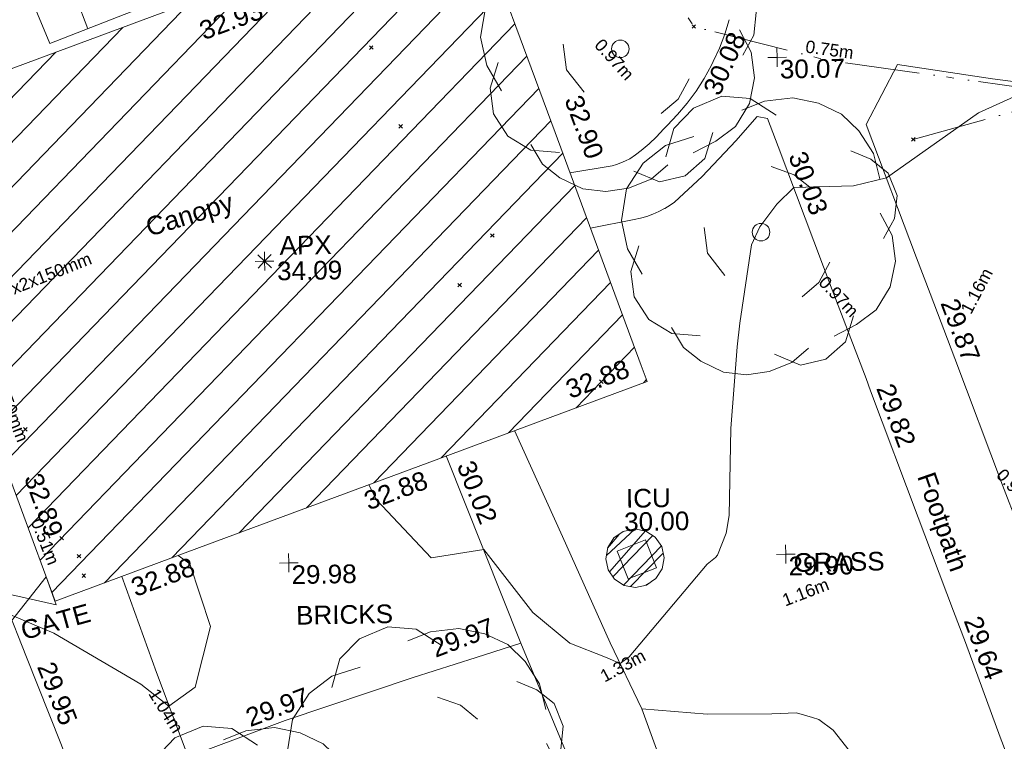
# Model space of a CAD drawing. Header units: millimetres. Extents: x -287732 to 520720, y -103372 to 287754.
# Tile 334 of 380: x 340401 to 360209, y 127044 to 141564. Entities that reach past the tile are written whole.
import ezdxf

# ---------------------------------------------------------------- set-up
doc = ezdxf.new("R2010")
doc.units = ezdxf.units.MM
for name, pattern in [('IMPORT-HIDDEN2 _3_', [4762.5, 3175, -1587.5]), ('IMPORT-UG_ELEC_LV_QLB2 _2_', [2700, 1500, -300.0000000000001, 0, -250, 150, -300.0000000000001, 0, -200]), ('IMPORT-UG_ELEC_STREET LIGHTING_QLB2 _2_', [2700, 1500, -300.0000000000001, 0, -250, 150, -300.0000000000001, 0, -200])]:
    doc.linetypes.add(name, pattern=pattern)
for name, color, linetype, lineweight, true_color in [('00_TOPO_APEX_BUILDING', 7, 'Continuous', 9, 0x666666), ('00_TOPO_TREE', 7, 'Continuous', 9, 0x666666), ('00_UAV_APEX_BUILDING', 7, 'Continuous', 9, 0x666666), ('00_UAV_BUILDING_CANOPY', 7, 'Continuous', 9, 0xff7fff), ('00_UAV_BUILDING_HATCH', 7, 'Continuous', 9, 0x999999), ('00_UAV_CONCRETE', 9, 'Continuous', 9, 0x808080), ('00_UAV_FENCE', 7, 'Continuous', 9, 0x264c2f), ('00_UAV_FOOTPATH', 7, 'Continuous', 9, 0xa50000), ('00_UAV_GATE', 7, 'Continuous', 9, 0xa50000), ('00_UAV_HEDGE', 7, 'Continuous', 9, 0x52a552), ('00_UAV_LEVEL_SPOT', 7, 'Continuous', 9, 0x666666), ('00_UAV_ROAD_MARKING_YELLOW_CONTINUOUS', 40, 'Continuous', 9, 0xffbf00), ('00_UAV_SERV_IC', 5, 'Continuous', 9, 0x0000ff), ('00_UAV_SLOPE_TOP', 40, 'Continuous', 9, 0xffbf00), ('01_DTM_CONTOUR_MJR', 7, 'Continuous', 9, 0x7f3f00), ('12333-PUM-2D-U-0001-C01 - Rev2_REVIT IMPORT_dwg', 7, 'Continuous', 9, 0x767676), ('PUM-CHAMBER EXTENTS', 6, 'IMPORT-HIDDEN2 _3_', 9, 0xff00ff), ('PUM-ELECTRIC-LV-QLB2', 1, 'IMPORT-UG_ELEC_LV_QLB2 _2_', 9, 0xff0000), ('PUM-ELECTRIC-SL-QLB2', 7, 'IMPORT-UG_ELEC_STREET LIGHTING_QLB2 _2_', 9, 0xff7f7f)]:
    doc.layers.add(name, color=color, linetype=linetype, lineweight=lineweight, true_color=true_color)
for name, color, linetype, lineweight in [('00_UAV_DRIVE_WAY', 7, 'Continuous', 9), ('00_UAV_SURVEY_TEXT', 7, 'Continuous', 9), ('GEN-TEXT', 7, 'Continuous', 9)]:
    doc.layers.add(name, color=color, linetype=linetype, lineweight=lineweight)
doc.styles.add('Arial_1', font='arial.ttf', dxfattribs={"height": 250})
doc.styles.add('Swis721 Lt BT_2', font='swissl.ttf', dxfattribs={"height": 375})

# ---------------------------------------------------------------- blocks, each defined once
blk = doc.blocks.new('12333-PUM-2D-U-0001-C01 - Rev2_REVIT IMPORT_dwg_CONIFEROUS_TREE-2077251-Site Location Plan Proposed')
at = {"layer": '00_TOPO_TREE', "color": 254, "true_color": 0xcccccc, "flags": 128}
for points in [[(-1889.403682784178, 1545.875740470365), (-1717.639711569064, 2118.422311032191), (-1316.857112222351, 2519.204910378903), (-744.3105416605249, 2748.223538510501), (-171.763971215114, 2690.968881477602), (343.5279423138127, 2347.440939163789)], [(-343.5279423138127, 2461.950253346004), (114.5093140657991, 2633.714224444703), (687.0558846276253, 2690.968881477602), (1202.347798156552, 2576.459567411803), (1660.385054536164, 2347.440939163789), (2003.912996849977, 2003.912996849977), (2290.18628213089, 1545.875740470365), (2404.695596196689, 1030.583826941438)], [(-2404.695596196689, -801.5651986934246), (-2690.968881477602, -286.2732852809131), (-2805.478195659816, 286.2732852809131), (-2690.968881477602, 916.0745128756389), (-2347.440939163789, 1431.36642628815), (-1889.403682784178, 1774.894368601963), (-1316.857112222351, 1946.658339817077)], [(1832.149025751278, 1603.130397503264), (2232.93162509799, 1431.36642628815), (2576.459567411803, 1145.093141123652), (2748.223538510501, 687.0558846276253), (2690.968881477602, 229.0186282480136), (2461.950253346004, -171.763971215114)], [(229.0186282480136, 1316.857112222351), (687.0558846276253, 1145.093141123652), (1030.583826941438, 858.8198558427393)], [(2404.695596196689, 343.5279423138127), (2633.714224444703, -114.5093140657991), (2690.968881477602, -629.8012275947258), (2576.459567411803, -1145.093141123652), (2290.18628213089, -1603.130397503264), (1889.403682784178, -1889.403682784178), (1431.36642628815, -2118.422311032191)], [(-744.3105416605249, -858.8198558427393), (-1087.838483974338, -400.7825993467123), (-1145.093141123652, 114.5093140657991)], [(-1259.602455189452, -2061.167653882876), (-1832.149025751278, -2003.912996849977), (-2290.18628213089, -1717.639711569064), (-2576.459567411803, -1259.602455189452), (-2633.714224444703, -744.3105416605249), (-2461.950253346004, -229.0186282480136)], [(1374.111769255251, -629.8012275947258), (1145.093141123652, -1030.583826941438), (801.5651986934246, -1316.857112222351)], [(1832.149025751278, -1717.639711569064), (1660.385054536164, -2232.93162509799), (1259.602455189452, -2576.459567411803), (744.3105416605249, -2690.968881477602), (229.0186282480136, -2461.950253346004)], [(916.0745128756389, -2347.440939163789), (572.5465705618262, -2633.714224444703), (114.5093140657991, -2805.478195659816), (-343.5279423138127, -2862.732852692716), (-801.5651986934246, -2805.478195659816), (-1259.602455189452, -2576.459567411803), (-1603.130397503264, -2290.18628213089), (-1832.149025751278, -1889.403682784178)]]:
    blk.add_lwpolyline(points, dxfattribs=at)
at = {"layer": '00_TOPO_TREE', "color": 254, "true_color": 0xcccccc}
blk.add_circle((0, 0), 176.6246020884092, dxfattribs=at)
blk = doc.blocks.new('12333-PUM-2D-U-0001-C01 - Rev2_REVIT IMPORT_dwg_MSL_Apex_SYM-2077252-Site Location Plan Proposed')
at = {"layer": '00_TOPO_APEX_BUILDING', "color": 254, "true_color": 0xcccccc, "flags": 128}
for points in [[(0, -500.8627267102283), (0, 0), (-500.8627267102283, 0)], [(354.163430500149, 354.1634305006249), (0, 0), (-354.1634305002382, 354.1634305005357)], [(354.1634305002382, -354.1634305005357), (0, 0), (-354.163430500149, -354.1634305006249)], [(500.8627267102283, 0), (0, 0), (0, 500.8627267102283)]]:
    blk.add_lwpolyline(points, dxfattribs=at)
blk = doc.blocks.new('12333-PUM-2D-U-0001-C01 - Rev2_REVIT IMPORT_dwg__U96-2077626-Site Location Plan Proposed')
at = {"layer": '00_UAV_GATE', "color": 9, "true_color": 0xe1aaaa, "flags": 128}
blk.add_lwpolyline([(-95.66411158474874, 284.3384915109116), (95.66411158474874, -284.3384915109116), (-1001.296706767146, -20.35658223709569), (-809.9684835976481, -589.033565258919)], close=True, dxfattribs=at)
blk = doc.blocks.new('12333-PUM-2D-U-0001-C01 - Rev2_REVIT IMPORT_dwg_UAV-2077255-Site Location Plan Proposed')
at = {"layer": '00_UAV_LEVEL_SPOT', "color": 254, "true_color": 0xcccccc, "flags": 128}
for points in [[(0, -500.0000000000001), (0, 0), (-500.0000000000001, 0)], [(500.0000000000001, 0), (0, 0), (0, 500.0000000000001)]]:
    blk.add_lwpolyline(points, dxfattribs=at)
blk = doc.blocks.new('12333-PUM-2D-U-0001-C01 - Rev2_REVIT IMPORT_dwg_MGS62954_T2_Galway_ITM_3d_Rev1-2077680-Site Location Plan Proposed')
at = {"layer": '00_UAV_BUILDING_HATCH', "true_color": 0xcccccc}
h = blk.add_hatch(dxfattribs=at)
h.set_pattern_fill('FP_1', color=254, style=0, pattern_type=2)
h.set_pattern_definition([(45, (0, 0), (-441.9417382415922, 441.9417382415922), [])])
h.paths.add_polyline_path([(534245288.854, 725679312.3760002), (534257272.8540001, 725683528.376), (534253854.8540002, 725693284.3760002), (534241871.8540002, 725689091.376), (534245065.5732125, 725679951.3759478)])
at = {"layer": '00_UAV_BUILDING_CANOPY', "color": 254, "true_color": 0xcccccc, "flags": 128}
blk.add_lwpolyline([(534253854.8540001, 725693284.376), (534255508.0485316, 725688565.6615913), (534257161.2430631, 725683846.9471823), (534257272.854, 725683528.376), (534252874.649999, 725681981.0772626), (534248158.0152162, 725680321.7538111), (534245288.854, 725679312.3760002), (534244642.83336, 725681161.2012383), (534242993.5305089, 725685881.2868636), (534241871.8540001, 725689091.3759999), (534243381.6377764, 725689619.6680282), (534248101.0584857, 725691271.0517414), (534252820.4791952, 725692922.4354546)], close=True, dxfattribs=at)
at = {"layer": '00_UAV_CONCRETE', "color": 254, "true_color": 0xcccccc, "flags": 128}
blk.add_lwpolyline([(534246639.015326, 725679787.3659993), (534247302.8540243, 725677844.3761246), (534247908.8540242, 725676132.3761247), (534248972.8778707, 725676512.6942205), (534249872.8540242, 725676834.3761246), (534252461.8540242, 725677651.3761246), (534253735.6278631, 725678031.8266876), (534254642.7365961, 725678302.7617762), (534253206.9703481, 725682097.9883602), (534253208.7089508, 725682093.3926316)], dxfattribs=at)
at = {"layer": '00_UAV_DRIVE_WAY', "color": 254, "true_color": 0xcccccc, "flags": 128}
blk.add_lwpolyline([(534262417.0919543, 725689816.0101571), (534264328.8540242, 725689492.3761246), (534265930.8027402, 725689255.6161238)], dxfattribs=at)
at = {"layer": '00_UAV_FENCE', "color": 254, "true_color": 0xcccccc, "flags": 128}
blk.add_lwpolyline([(534238061.3697283, 725680646.5446146), (534240014.3697283, 725681361.5446144), (534242753.3697283, 725682315.5446144), (534242768.6858305, 725682323.4071833), (534243090.3697283, 725682488.5446146), (534244287.3697283, 725679277.5446146), (534244694.8311555, 725678195.9545166), (534245352.3697283, 725676450.5446146), (534246156.3697283, 725674232.5446146), (534246269.3697283, 725673901.5446146)], dxfattribs=at)
at = {"layer": '00_UAV_FOOTPATH', "color": 254, "true_color": 0xcccccc, "flags": 128}
for points in [[(534259050.8540243, 725690775.3761245), (534258956.4940328, 725690488.9340061), (534258844.3343898, 725690208.9820287), (534258714.8177382, 725689936.6250348), (534258676.8540242, 725689864.3761246), (534258526.0298731, 725689603.2153109), (534258359.1049158, 725689352.0401653), (534258176.7379288, 725689111.841961), (534257979.6486315, 725688883.5686511), (534257768.614845, 725688668.1211257), (534257688.8540242, 725688593.3761247), (534257546.6761159, 725688444.5282241), (534257395.4325262, 725688304.9014658), (534257235.7201444, 725688175.0468924), (534257120.8540242, 725688091.3761246), (534257001.8540243, 725688012.3761246), (534256913.8216923, 725687969.1443948), (534256823.2485291, 725687931.5255688), (534256730.0888758, 725687899.5437328), (534256646.8540242, 725687876.3761245), (534255794.5124962, 725687748.007279)], [(534262417.0919543, 725689816.0101571), (534261771.9286339, 725688616.7426034), (534262735.9286339, 725685921.7426034), (534262997.3416254, 725685195.7532632), (534263471.9286339, 725683877.7426035), (534264383.9286339, 725681313.7426034), (534264683.2323693, 725680492.6811775)], [(534256187.0497499, 725686627.5878968), (534257069.8540242, 725686786.3761246), (534257196.9381997, 725686812.8278962), (534257322.110683, 725686847.2071525), (534257444.8774756, 725686889.3782144), (534257564.7540732, 725686939.1746521), (534257681.2673775, 725686996.3999417), (534257686.8540244, 725686999.3761247), (534257799.3463103, 725687064.1493398), (534257886.8540242, 725687121.3761246), (534258449.8540243, 725687630.3761246), (534259144.8811081, 725688332.6908613), (534259577.8540242, 725688818.3761246), (534259788.4969012, 725688771.9017515), (534259990.0872061, 725688208.3271959), (534261029.7826211, 725685301.709827), (534261676.439711, 725683505.8306259), (534261765.2262229, 725683259.2550414), (534262678.4445146, 725680691.8299322), (534263355.0751448, 725678799.6974932), (534263583.3624685, 725678161.3139623), (534264247.3624686, 725676247.3139625), (534265007.3624686, 725674167.3139625)]]:
    blk.add_lwpolyline(points, dxfattribs=at)
at = {"layer": '00_UAV_HEDGE', "color": 254, "true_color": 0xcccccc, "flags": 128}
for points in [[(534254590.0033647, 725682584.542699), (534255512.9286339, 725680439.7426034), (534256438.9286339, 725678282.7426035), (534257053.9286339, 725676942.7426034), (534257586.9286339, 725675381.7426034), (534257985.2151389, 725673667.0209647)], [(534254642.7365961, 725678302.7617762), (534256424.5224828, 725673779.2695469), (534254225.5224829, 725673089.2695467), (534254427.9235154, 725672292.6183704)]]:
    blk.add_lwpolyline(points, dxfattribs=at)
at = {"layer": '00_UAV_ROAD_MARKING_YELLOW_CONTINUOUS', "color": 254, "true_color": 0xcccccc}
blk.add_line((534246148.7174996, 725690819.6251504), (534245362.1027546, 725692974.1922408), dxfattribs=at)
at = {"layer": '00_UAV_ROAD_MARKING_YELLOW_CONTINUOUS', "color": 254, "true_color": 0xcccccc, "flags": 128}
blk.add_lwpolyline([(534245379.7796367, 725690535.3943529), (534244815.7796369, 725691955.3943529), (534246228.7796367, 725694590.3943529), (534246459.9041226, 725695013.19694), (534247851.7796367, 725697559.3943529), (534248858.3420384, 725699400.2776769), (534249049.7796367, 725699750.3943528), (534250919.7796367, 725698639.394353), (534253020.851934, 725697428.5394177), (534253029.7796368, 725697423.394353), (534252462.7796369, 725695349.394353), (534251820.7796367, 725692819.3943528), (534251603.9033908, 725692744.6812745), (534247968.7796367, 725691492.3943529), (534246885.2188594, 725691091.8660933)], close=True, dxfattribs=at)
at = {"layer": '00_UAV_SERV_IC', "color": 254, "true_color": 0xcccccc, "flags": 128}
blk.add_lwpolyline([(534256611.8540243, 725680125.3761247), (534257182.8540242, 725680340.3761246), (534257395.8766614, 725679774.6276327), (534256824.8766615, 725679559.6276329)], close=True, dxfattribs=at)
at = {"layer": '00_UAV_SLOPE_TOP', "color": 254, "true_color": 0xcccccc, "flags": 128}
blk.add_lwpolyline([(534257053.9286339, 725676942.7426035), (534258362.5225002, 725676814.2695), (534259661.5225003, 725676793.2695003), (534260158.5225002, 725676804.2695), (534260483.5225, 725676708.2695001), (534260607.5225002, 725676665.2695), (534260890.5225001, 725676444.2695001), (534261520.2132528, 725675616.6133254), (534261752.5225002, 725675311.2695), (534262413.4529174, 725673349.4440675)], dxfattribs=at)
at = {"layer": '01_DTM_CONTOUR_MJR', "color": 254, "true_color": 0xcccccc, "flags": 128}
for points in [[(534264825.9353089, 725689153.561474), (534264030.3238961, 725688817.1423328), (534262160.0000001, 725687540), (534261495.5073892, 725687388.492611), (534260290.0000001, 725687380), (534259941.655914, 725687044.8055985), (534259596.3972574, 725686594.6877483), (534259417.0147824, 725686234.9149988), (534259157.5054796, 725684666.232624), (534259094.8704411, 725684189.0869129), (534258941.791196, 725682548.7139536), (534258879.0636284, 725680801.8385342), (534258810.2301725, 725680444.1557992), (534258626.326054, 725680009.1905695), (534258585.3817424, 725679961.4343702), (534258418.5141664, 725679827.6591527), (534256815.7401385, 725677992.3239567), (534256630.0000001, 725677860), (534256340.529889, 725677993.4313469), (534255628.9232444, 725678289.0119638), (534254891.0555077, 725678917.5388349), (534253930.0000002, 725680200.0000002), (534252865.4875055, 725680055.8925328), (534251788.2287916, 725681240.8001332), (534251640.70581, 725681546.9727316)], [(534247781.632143, 725680189.3413414), (534248013.3445107, 725680018.2868184), (534248402.2551595, 725678748.5681506), (534248074.3793308, 725677535.6719362), (534247540.0000001, 725677160.0000001), (534246979.2369176, 725677611.3534951), (534245248.9337203, 725678673.4581575), (534244370, 725679060.0000002), (534244310.0000002, 725679220.0000001), (534244246.6680212, 725679259.964784), (534244101.0000001, 725679653.0909091), (534243070.0000001, 725682480), (534242770.0425006, 725682992.1004014)]]:
    blk.add_lwpolyline(points, dxfattribs=at)
for name, p in [('12333-PUM-2D-U-0001-C01 - Rev2_REVIT IMPORT_dwg_CONIFEROUS_TREE-2077251-Site Location Plan Proposed', (534256849.8540243, 725690226.3761246)), ('12333-PUM-2D-U-0001-C01 - Rev2_REVIT IMPORT_dwg_CONIFEROUS_TREE-2077251-Site Location Plan Proposed', (534259616.9453527, 725686489.5163021)), ('12333-PUM-2D-U-0001-C01 - Rev2_REVIT IMPORT_dwg__U96-2077626-Site Location Plan Proposed', (534245214.4629011, 725679525.2734411)), ('12333-PUM-2D-U-0001-C01 - Rev2_REVIT IMPORT_dwg_CONIFEROUS_TREE-2077251-Site Location Plan Proposed', (534252714.8540243, 725675932.3761246)), ('12333-PUM-2D-U-0001-C01 - Rev2_REVIT IMPORT_dwg_CONIFEROUS_TREE-2077251-Site Location Plan Proposed', (534248966.3695, 725674001.5445001))]:
    blk.add_blockref(name, p)
at = {"xscale": 0.375, "yscale": 0.375, "zscale": 0.375}
for name, p in [('12333-PUM-2D-U-0001-C01 - Rev2_REVIT IMPORT_dwg_UAV-2077255-Site Location Plan Proposed', (534260000.0000001, 725690000.0000001)), ('12333-PUM-2D-U-0001-C01 - Rev2_REVIT IMPORT_dwg_MSL_Apex_SYM-2077252-Site Location Plan Proposed', (534249621.5225001, 725686077.2695001)), ('12333-PUM-2D-U-0001-C01 - Rev2_REVIT IMPORT_dwg_UAV-2077255-Site Location Plan Proposed', (534250000.0000001, 725680000)), ('12333-PUM-2D-U-0001-C01 - Rev2_REVIT IMPORT_dwg_UAV-2077255-Site Location Plan Proposed', (534260000.0000001, 725680000))]:
    blk.add_blockref(name, p, dxfattribs=at)
at = {"layer": '00_UAV_APEX_BUILDING', "char_height": 375, "attachment_point": 1, "line_spacing_factor": 1.005061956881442, "style": 'Swis721 Lt BT_2'}
for s, insert, width in [('APX', (534249927.0508174, 725686577.0907456), 1130.237340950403), ('34.09', (534249867.471278, 725686065.0843672), 1495.902363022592)]:
    blk.add_mtext(s, dxfattribs=dict(at, insert=insert, width=width))
at = {"layer": '00_UAV_BUILDING_CANOPY', "color": 251, "true_color": 0x666666, "char_height": 375, "attachment_point": 1, "line_spacing_factor": 1.005061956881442, "style": 'Swis721 Lt BT_2'}
for s, insert, width, rotation in [('32.93', (534248351.4125667, 725690899.4221113), 1495.902363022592, 19.285573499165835), ('32.90', (534256058.08518, 725689348.4231836), 1495.902363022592, 289.3078329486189), ('Canopy', (534247205.8401561, 725686972.0970168), 2113.25889379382, 16.2562725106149), ('32.88', (534255594.8680285, 725683554.399842), 1495.902363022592, 19.42456957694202), ('32.89', (534245055.9362435, 725681933.0608711), 1495.902363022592, 289.2605498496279), ('32.88', (534251499.4001089, 725681381.8242686), 1495.902363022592, 19.381994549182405), ('32.88', (534246782.7653258, 725679722.5008174), 1495.902363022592, 19.38199454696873)]:
    blk.add_mtext(s, dxfattribs=dict(at, insert=insert, width=width, rotation=rotation))
at = {"layer": '00_UAV_CONCRETE', "color": 251, "true_color": 0x666666, "char_height": 375, "width": 1495.902363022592, "attachment_point": 1, "line_spacing_factor": 1.005061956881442, "style": 'Swis721 Lt BT_2'}
for s, insert, rotation in [('30.02', (534253760.3598377, 725682034.7951612), 290.72205346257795), ('29.97', (534252792.7089364, 725678392.356431), 19.855303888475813), ('29.97', (534249042.5234334, 725677063.0594269), 19.573271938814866)]:
    blk.add_mtext(s, dxfattribs=dict(at, insert=insert, rotation=rotation))
at = {"layer": '00_UAV_FENCE', "color": 251, "true_color": 0x666666, "insert": (534245246.4002721, 725678136.5922897), "char_height": 375, "width": 1495.902363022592, "attachment_point": 1, "rotation": 290.64261814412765, "line_spacing_factor": 1.005061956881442, "style": 'Swis721 Lt BT_2'}
blk.add_mtext('29.95', dxfattribs=at)
at = {"layer": '00_UAV_FOOTPATH', "color": 251, "true_color": 0x666666, "char_height": 375, "attachment_point": 1, "line_spacing_factor": 1.005061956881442, "style": 'Swis721 Lt BT_2'}
for s, insert, width, rotation in [('30.08', (534258488.7887228, 725689384.6011944), 1495.902363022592, 64.47696658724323), ('30.03', (534260540.5837068, 725688139.7271419), 1495.902363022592, 289.6821016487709), ('29.87', (534263547.981471, 725685128.3134762), 1495.902363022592, 289.80284668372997), ('29.82', (534262226.8839431, 725683436.8124266), 1495.902363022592, 289.6385789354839), ('Footpath', (534263023.5818942, 725681640.4774826), 2436.183848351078, 288.2896331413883), ('29.64', (534263905.3534337, 725678729.3684863), 1495.902363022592, 289.5021163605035)]:
    blk.add_mtext(s, dxfattribs=dict(at, insert=insert, width=width, rotation=rotation))
at = {"layer": '00_UAV_GATE', "color": 251, "true_color": 0x666666, "insert": (534244552.2791764, 725678902.7578905), "char_height": 375, "width": 1567.13580888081, "attachment_point": 1, "rotation": 14.544289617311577, "line_spacing_factor": 1.005061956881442, "style": 'Swis721 Lt BT_2'}
blk.add_mtext('GATE', dxfattribs=at)
at = {"layer": '00_UAV_LEVEL_SPOT', "char_height": 375, "width": 1495.902363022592, "attachment_point": 1, "line_spacing_factor": 1.005061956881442, "style": 'Swis721 Lt BT_2'}
for s, insert in [('30.07', (534260051.8765643, 725689949.1441547)), ('29.98', (534250051.8765643, 725679949.1441548)), ('29.90', (534260051.8765643, 725679949.1441548))]:
    blk.add_mtext(s, dxfattribs=dict(at, insert=insert))
at = {"layer": '00_UAV_SERV_IC', "color": 251, "true_color": 0x666666, "char_height": 375, "attachment_point": 1, "line_spacing_factor": 1.005061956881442, "style": 'Swis721 Lt BT_2'}
for s, insert, width in [('ICU', (534256806.1553192, 725681366.2463089), 1021.012723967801), ('30.00', (534256761.3271687, 725680895.8673081), 1495.902363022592)]:
    blk.add_mtext(s, dxfattribs=dict(at, insert=insert, width=width))
at = {"layer": '00_UAV_SURVEY_TEXT', "color": 251, "true_color": 0x666666, "char_height": 375, "attachment_point": 1, "line_spacing_factor": 1.005061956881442, "style": 'Swis721 Lt BT_2'}
for s, insert, width in [('GRASS', (534260152.8000001, 725680017.6296078), 2018.280965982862), ('BRICKS', (534250129.8, 725679130.6296079), 2165.496754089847)]:
    blk.add_mtext(s, dxfattribs=dict(at, insert=insert, width=width))
blk = doc.blocks.new('12333-PUM-2D-U-0001-C01 - Rev2_REVIT IMPORT_dwg-1620468-Site Location Plan Proposed')
at = {"layer": 'PUM-CHAMBER EXTENTS', "true_color": 0xffaaff}
h = blk.add_hatch(dxfattribs=at)
h.set_pattern_fill('FP_3', color=211, style=0, pattern_type=2)
h.set_pattern_definition([(45, (-533641079.65, -725615854.3560001), (-265.1650429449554, 265.1650429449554), []), (45, (-533640902.873, -725615854.3560001), (-265.1650429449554, 265.1650429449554), [])])
h.paths.add_polyline_path([(615886.3907228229, 63531.71450668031), (616121.8015842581, 63583.36940180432), (616302.3597822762, 63704.01453261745), (616429.8804904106, 63894.86275927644), (616474.6598082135, 64119.98359207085), (616429.8804904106, 64345.10442486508), (616302.3597822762, 64535.95265152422), (616111.5115556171, 64663.47335965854), (615886.3907228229, 64708.25267746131), (615661.2698900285, 64663.4733596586), (615470.4216633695, 64535.95265152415), (615342.9009552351, 64345.10442486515), (615298.1216374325, 64119.98359207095), (615342.118456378, 63898.79664639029), (615470.4216633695, 63704.01453261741), (615661.2698900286, 63576.49382448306), (615865.9252294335, 63535.7853464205)])
at = {"layer": 'GEN-TEXT', "color": 253, "true_color": 0xaaaaaa}
for p, q in [((617221.9948138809, 74760.28848229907), (617292.7054920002, 74830.99916041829)), ((617292.7054920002, 74760.28848229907), (617221.9948138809, 74830.99916041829)), ((610725.994813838, 74450.2884822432), (610796.7054919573, 74520.99916036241)), ((610796.7054919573, 74450.2884822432), (610725.994813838, 74520.99916036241)), ((611289.9948138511, 72855.28848227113), (611360.7054919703, 72925.99916039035)), ((611360.7054919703, 72855.28848227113), (611289.9948138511, 72925.99916039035)), ((621596.9948138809, 72412.28848230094), (621667.7054920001, 72482.99916042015)), ((621667.7054920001, 72412.28848230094), (621596.9948138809, 72482.99916042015)), ((613094.9948137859, 70626.28848222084), (613165.7054919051, 70696.99916034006)), ((613165.7054919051, 70626.28848222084), (613094.9948137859, 70696.99916034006)), ((612420.9948137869, 69641.28848223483), (612491.705491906, 69711.99916035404)), ((612491.705491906, 69641.28848223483), (612420.9948137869, 69711.99916035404)), ((615236.9948137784, 67647.28848228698), (615307.7054918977, 67717.99916040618)), ((615307.7054918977, 67647.28848228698), (615236.9948137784, 67717.99916040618)), ((603632.9948138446, 66891.28848223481), (603703.7054919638, 66961.99916035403)), ((603703.7054919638, 66891.28848223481), (603632.9948138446, 66961.99916035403)), ((604324.9948137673, 64688.28848225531), (604395.7054918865, 64758.99916037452)), ((604395.7054918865, 64688.28848225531), (604324.9948137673, 64758.99916037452)), ((604667.9948138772, 64320.28848223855), (604738.7054919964, 64390.99916035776)), ((604738.7054919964, 64320.28848223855), (604667.9948138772, 64390.99916035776)), ((604758.9948137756, 63927.28848231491), (604829.7054918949, 63997.99916043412)), ((604829.7054918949, 63927.28848231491), (604758.9948137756, 63997.99916043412))]:
    blk.add_line(p, q, dxfattribs=at)
at = {"layer": 'PUM-CHAMBER EXTENTS', "color": 211, "linetype": 'Continuous', "true_color": 0xffaaff, "flags": 128}
blk.add_lwpolyline([(616474.659808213, 64119.98359207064), (616429.8804904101, 64345.10442486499), (616302.3597822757, 64535.95265152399), (616111.5115556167, 64663.47335965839), (615886.3907228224, 64708.25267746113), (615807.3613677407, 64692.5327613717), (615661.2698900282, 64663.47335965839), (615470.421663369, 64535.95265152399), (615342.9009552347, 64345.10442486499), (615298.1216374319, 64119.98359207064), (615342.1184563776, 63898.79664639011), (615342.9009552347, 63894.86275927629), (615470.421663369, 63704.0145326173), (615661.2698900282, 63576.4938244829), (615886.3907228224, 63531.71450668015), (616111.5115556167, 63576.4938244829), (616211.0820492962, 63643.02470127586), (616302.3597822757, 63704.0145326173), (616429.8804904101, 63894.86275927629)], close=True, dxfattribs=at)
at = {"layer": 'PUM-ELECTRIC-SL-QLB2', "color": 254, "true_color": 0xffd4d4}
blk.add_line((621632.3501529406, 72447.64382136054), (624222.3068467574, 73114.37277041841), dxfattribs=at)
at = {"layer": 'PUM-ELECTRIC-SL-QLB2', "color": 254, "true_color": 0xffd4d4, "flags": 128}
blk.add_lwpolyline([(617811.3044243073, 125798.5270841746), (617279.3501529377, 120264.6438212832), (615394.3501529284, 113901.6438213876), (614384.3501529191, 108839.6438213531), (612540.3501528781, 103167.6438213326), (611115.3501528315, 97023.64382136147), (610238.3501528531, 91065.6438213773), (612028.3501528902, 83630.64382132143), (615324.3501528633, 77935.64382137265), (617257.3501529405, 74795.64382135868), (619945.3501529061, 74064.64382132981), (623914.3501528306, 73441.64382130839), (624775.3501528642, 72526.64382138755), (627299.35015284, 66124.64382138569), (627910.3501528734, 64695.64382138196), (628666.3501529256, 63977.64382138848), (629583.350152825, 64013.64382135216), (632716.3501528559, 65371.64382135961), (634589.9866173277, 66199.09115950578)], dxfattribs=at)
blk.add_blockref('12333-PUM-2D-U-0001-C01 - Rev2_REVIT IMPORT_dwg_MGS62954_T2_Galway_ITM_3d_Rev1-2077680-Site Location Plan Proposed', (-533641079.6498471, -725615854.3561786))
at = {"layer": 'PUM-ELECTRIC-LV-QLB2', "char_height": 250, "attachment_point": 2, "line_spacing_factor": 0.9417779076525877, "style": 'Arial_1'}
for s, insert, width, rotation in [('0.97m', (615741.0035692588, 74242.97628029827), 1160.025439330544, 311.1096523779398), ('DP0.70m x2x150mm', (603473.4636792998, 69899.42560199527), 3893.2779916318, 20.626563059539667), ('DP0.60m x1x150mm', (603170.2268471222, 68261.90703348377), 3893.2779916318, 290.56401643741), ('0.97m', (620169.6788723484, 69397.93810146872), 1160.025439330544, 312.42850880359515), ('1.16m', (622742.8378096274, 69437.50379379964), 1160.025439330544, 61.4137517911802), ('0.97m', (623673.9448739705, 65454.31415516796), 1160.025439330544, 311.6236090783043), ('0.51m', (604147.1460856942, 64705.87986775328), 1160.025439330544, 290.56401643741), ('1.16m', (619263.0053504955, 63495.74496264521), 1160.025439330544, 20.103286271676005), ('1.33m', (615547.0380993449, 62071.95013148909), 1160.025439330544, 27.39679819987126), ('1.04m', (606506.474146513, 61279.60602896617), 1160.025439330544, 300.9850710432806)]:
    blk.add_mtext(s, dxfattribs=dict(at, insert=insert, width=width, rotation=rotation))
at = {"layer": 'PUM-ELECTRIC-SL-QLB2', "insert": (619999.2009430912, 74407.71570086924), "char_height": 250, "width": 1160.025439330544, "attachment_point": 2, "rotation": 351.0792717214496, "line_spacing_factor": 0.9417779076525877, "style": 'Arial_1'}
blk.add_mtext('0.75m', dxfattribs=at)

msp = doc.modelspace()

# ---------------------------------------------------------------- block references
at = {"layer": '12333-PUM-2D-U-0001-C01 - Rev2_REVIT IMPORT_dwg', "color": 254, "linetype": 'IMPORT-UG_ELEC_STREET LIGHTING_QLB2 _2_', "true_color": 0xffd4d4, "rotation": 0.9999999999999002}
msp.add_blockref('12333-PUM-2D-U-0001-C01 - Rev2_REVIT IMPORT_dwg-1620468-Site Location Plan Proposed', (-261895.0770586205, 55869.5817132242), dxfattribs=at)

doc.saveas('drawing.dxf')
